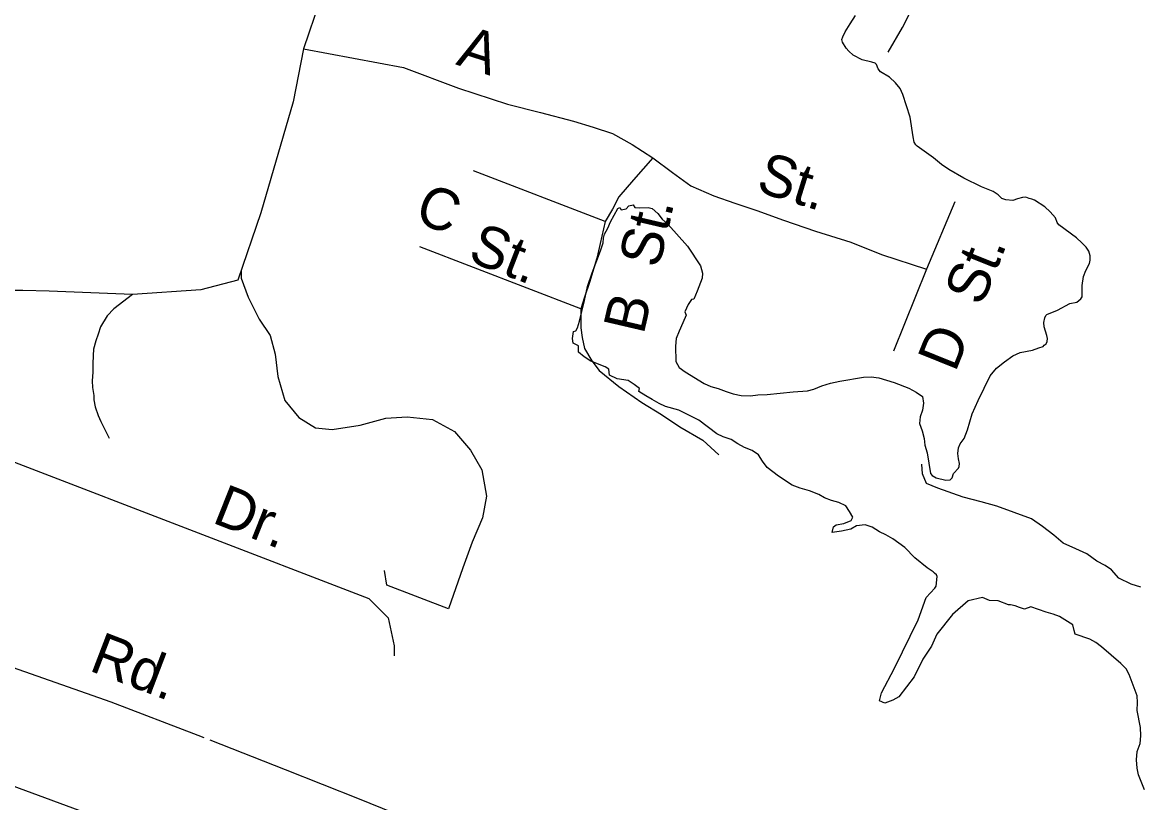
# Model space of a CAD drawing. Extents: x 2290055 to 2389491, y 66597 to 237875.
# Drawn here: x 2353183 to 2355737, y 166040 to 167822 of the extents above; entities that cross this region are included whole.
import ezdxf

# ---------------------------------------------------------------- set-up
doc = ezdxf.new("R2010")
doc.units = 0
for name, color, linetype in [('Exist Hydrographic Creek Single Shore', 7, 'Continuous'), ('Exist Hydrographic River Shore', 7, 'Continuous'), ('Exist Road Non-System Type 51', 7, 'Continuous'), ('Exist Road Non-System Type 51 Label', 7, 'Continuous')]:
    doc.layers.add(name, color=color, linetype=linetype)

msp = doc.modelspace()

# ---------------------------------------------------------------- linework, layer by layer
at = {"layer": 'Exist Hydrographic Creek Single Shore'}
for points in [[(2355160.2, 167753.3), (2355193.2, 167809.7), (2355215.5, 167854.8)], [(2355737, 166531.7), (2355715, 166539), (2355686.7, 166552.7), (2355669.9, 166571.7), (2355656, 166581.2), (2355636.7, 166591.4), (2355613.9, 166607.6), (2355588.5, 166619.6), (2355560, 166632.6), (2355538.5, 166650.4), (2355512.8, 166670.1), (2355487.4, 166687.9), (2355408.3, 166716.4), (2355372.8, 166726.3), (2355331.6, 166737.4), (2355273.8, 166757.7), (2355247.7, 166768.5), (2355238.5, 166790.7), (2355237.3, 166812.9)]]:
    msp.add_lwpolyline(points, dxfattribs=at)
at = {"layer": 'Exist Hydrographic River Shore'}
for points in [[(2355504, 167078.5), (2355514, 167081.6), (2355516.7, 167084.4), (2355520.7, 167087.4), (2355523, 167092.9), (2355524.2, 167099.7), (2355522.7, 167106.8), (2355516.7, 167126.5), (2355515.5, 167136.1), (2355518.2, 167146.8), (2355520.2, 167152), (2355522.7, 167154.5), (2355546.7, 167164.3), (2355575.2, 167179.8), (2355590.7, 167183), (2355600.2, 167190), (2355603.5, 167195.2), (2355603.5, 167220.5), (2355606.5, 167241.5), (2355611.2, 167254.9), (2355620, 167271), (2355621.5, 167278.8), (2355621.5, 167288.6), (2355618.5, 167299), (2355612.2, 167308.2), (2355602.7, 167318.3), (2355590.2, 167329.9), (2355549.7, 167359.3), (2355546, 167364.8), (2355542.5, 167375), (2355530.2, 167388.8), (2355517.7, 167400.1), (2355494.2, 167415.7), (2355488.2, 167418.1), (2355482.5, 167419.7), (2355474.5, 167422.4), (2355466.7, 167421.5), (2355455.5, 167418.3), (2355445.2, 167414.8), (2355428.5, 167416.6), (2355420, 167419.6), (2355419.5, 167419.7), (2355411.5, 167427.9), (2355400.2, 167435.1), (2355373.2, 167446.3), (2355332.7, 167465.9), (2355298.5, 167485.6), (2355282, 167496.8), (2355264, 167512.2), (2355226.5, 167538.9), (2355223.2, 167541.6), (2355219.7, 167547.7), (2355217, 167559.9), (2355210.2, 167604.8), (2355193.7, 167656.7), (2355187.7, 167670.8), (2355177.2, 167683.4), (2355163, 167696.5), (2355142.7, 167708.6), (2355137.7, 167715.8), (2355133.7, 167725.5), (2355130.7, 167728.4), (2355123.2, 167730.5), (2355101, 167736), (2355080, 167746.5), (2355070.2, 167755.6), (2355064, 167762.7), (2355055.7, 167776.3), (2355054.2, 167782.3), (2355056.5, 167788.4), (2355062, 167800), (2355073.2, 167818.4), (2355085.5, 167837.5)], [(2355262.7, 166566.8), (2355249.5, 166576.1), (2355220.7, 166599), (2355198.5, 166622.7), (2355170.5, 166642.2), (2355154.5, 166651.2), (2355140.5, 166657.9), (2355124, 166668.9), (2355108, 166674.2), (2355088.2, 166672.1), (2355075.2, 166664), (2355054, 166659.4), (2355032.7, 166656.7), (2355035, 166669.7), (2355041.5, 166674.5), (2355059, 166677.4), (2355076, 166683.8), (2355079.7, 166691.6), (2355072, 166704.9), (2355063.2, 166717.8), (2355047.2, 166725.2), (2355031, 166729.6), (2355015, 166735.5), (2355002.2, 166743.3), (2354980.5, 166751.6), (2354959, 166758.2), (2354941.2, 166764.9), (2354909.7, 166785.4), (2354884.2, 166804.7), (2354873.5, 166819.3), (2354864, 166834), (2354849.7, 166844.2), (2354832.5, 166851), (2354817, 166858.9), (2354801.5, 166868.8), (2354783.5, 166875.4), (2354769.2, 166882.3), (2354728.2, 166913), (2354682.5, 166936.1), (2354652, 166944.1), (2354637, 166951.1), (2354621.7, 166960.6), (2354606.7, 166968.7), (2354591.2, 166979), (2354592.5, 166985.7), (2354580.5, 166994.8), (2354566.5, 167003.4), (2354541.2, 167007.9), (2354524, 167016.2), (2354522.2, 167030), (2354514.2, 167034.8), (2354481.2, 167047.8), (2354466.2, 167057.5), (2354453.5, 167068.3), (2354453.5, 167082.7), (2354441, 167089.4), (2354439.5, 167100), (2354441.5, 167115.9), (2354446.7, 167117.4), (2354450.7, 167124.4), (2354455.7, 167139.1), (2354467.2, 167186.4), (2354474, 167218.6), (2354484, 167249.9), (2354503.7, 167300.2), (2354509.7, 167317.8), (2354510.2, 167328.5), (2354512.5, 167338.1), (2354520.5, 167351.9), (2354526.2, 167365.9), (2354543, 167396.3), (2354547.5, 167399), (2354550.2, 167393.6), (2354562, 167395.5), (2354568, 167402.6), (2354578.2, 167405.1), (2354582, 167398.5), (2354592, 167397.9), (2354612, 167399.2), (2354621.2, 167396.6), (2354634.5, 167384.8), (2354644.2, 167372.4), (2354657.7, 167359.9), (2354701.7, 167310.3), (2354731.7, 167265.7), (2354736.5, 167248.6), (2354735.7, 167237.7), (2354724.2, 167207.4), (2354716.5, 167189.5), (2354711.5, 167189.1), (2354703.5, 167177.5), (2354696.2, 167160.8), (2354698.7, 167153.1), (2354697, 167147.3), (2354682.7, 167116.6), (2354676.5, 167099.5), (2354674.5, 167082.4), (2354675, 167046.9), (2354682.7, 167033.8), (2354696.7, 167023.4)], [(2354696.7, 167023.4), (2354739.7, 166996.6), (2354755.5, 166990.4), (2354772, 166985.4), (2354790.5, 166978.4), (2354806, 166973.6), (2354824.2, 166969.5), (2354845.7, 166968.9), (2354862.5, 166970.9), (2354883.7, 166972), (2354943.5, 166978.2), (2354976, 166979.9), (2354990.5, 166984.2), (2355008.5, 166991.5), (2355028.5, 166997.4), (2355049.5, 167002.6), (2355103.5, 167011.5), (2355121.7, 167012.1), (2355138.7, 167010.1), (2355174, 166999.2), (2355207.2, 166986.2), (2355224.2, 166977.5), (2355238.7, 166967.6), (2355240.7, 166952.1), (2355238.2, 166935.7), (2355233.5, 166920.9), (2355231.5, 166905.2), (2355238, 166889.1), (2355242.5, 166871.5), (2355244.2, 166856.3), (2355249, 166838.9), (2355257, 166791.6), (2355260.7, 166786.5), (2355269.7, 166781.8), (2355292, 166775.9), (2355301.5, 166777.2), (2355306.5, 166781.8), (2355309, 166791.2), (2355320.7, 166803.8), (2355322.5, 166807.5), (2355322.7, 166813.9), (2355320.7, 166824.9), (2355319.2, 166836.9), (2355320.7, 166850.1), (2355324.7, 166859.2), (2355333.7, 166871.2), (2355341.7, 166890.8), (2355352.2, 166927.3), (2355365.7, 166958.1), (2355392.7, 167014.2), (2355407.5, 167032.3), (2355425.5, 167046.5), (2355444.5, 167059.8), (2355461.5, 167067.6), (2355490, 167073.2), (2355504, 167078.5)], [(2355745.5, 166068.6), (2355731.7, 166103.1), (2355728.7, 166118.5), (2355727.2, 166137.4), (2355728.5, 166156.7), (2355735.5, 166174.7), (2355737.2, 166192), (2355736.2, 166211.5), (2355728.7, 166250.4), (2355729.7, 166268.4), (2355728.5, 166283.7), (2355710.2, 166332), (2355703.5, 166345.5), (2355691.2, 166357.8), (2355647.5, 166395.5), (2355634.5, 166405.1), (2355621, 166412.9), (2355587.5, 166424.5), (2355584.5, 166432.8), (2355582, 166446), (2355551.5, 166464.8), (2355536.7, 166470.3), (2355520.7, 166474.7), (2355485.7, 166487), (2355471.2, 166481.7), (2355460.2, 166485), (2355450, 166489.1), (2355439.7, 166491.3), (2355435, 166491.7), (2355411.7, 166500.6), (2355391.7, 166501.2), (2355375.7, 166508.1), (2355342.5, 166500.3), (2355306.7, 166469), (2355271, 166424.6), (2355259.5, 166397.2), (2355239.7, 166367.6), (2355219.2, 166327.3), (2355184.5, 166281.3), (2355171.2, 166273.8), (2355152.2, 166267.1), (2355140.7, 166272.1), (2355145, 166290.5), (2355174.7, 166346.6), (2355228.5, 166457.1), (2355247, 166507.9), (2355266.5, 166529.5), (2355270, 166533.8), (2355272.2, 166556.3), (2355270.2, 166559.7), (2355266, 166563.4), (2355262.7, 166566.8)]]:
    msp.add_lwpolyline(points, dxfattribs=at)
at = {"layer": 'Exist Road Non-System Type 51'}
for p, q in [((2353862.9, 167870.5), (2353825, 167761.2)), ((2354514.2, 167367.1), (2354213.3, 167482.8)), ((2355312.1, 167411.8), (2355247.9, 167258.2)), ((2355247.9, 167258.2), (2355172.6, 167071.1))]:
    msp.add_line(p, q, dxfattribs=at)
for points in [[(2353825, 167761.2), (2353801.3, 167640.1), (2353728.1, 167386.6), (2353675.5, 167233.1)], [(2353825, 167761.2), (2354053.9, 167718.9), (2354179.4, 167671.4), (2354291, 167635.1), (2354366.3, 167615.6), (2354441.7, 167596), (2354486.7, 167582.4), (2354530.9, 167568.1), (2354575.6, 167543), (2354623, 167512.3)], [(2354623, 167512.3), (2354578.4, 167462), (2354544.9, 167422.9), (2354530.9, 167395), (2354514.2, 167367.1), (2354494.7, 167283.3), (2354477.9, 167227.5), (2354466.8, 167194), (2354458.8, 167167.5)], [(2354623, 167512.3), (2354667.6, 167478.8), (2354709.5, 167448.1), (2354762.5, 167425.7), (2354809.9, 167409), (2354860.1, 167392.2), (2354921.5, 167369.9), (2354994.1, 167344.8), (2355075, 167319.6), (2355144.7, 167291.7), (2355247.9, 167258.2)], [(2354458.8, 167167.5), (2354091.1, 167309.2)], [(2353683.1, 167254.2), (2353683.2, 167237.1), (2353698.6, 167194.1), (2353724.1, 167143.9), (2353749.5, 167106.7), (2353760.6, 167063.8), (2353766.9, 167012.9), (2353782.5, 166958.1), (2353814.6, 166919.2), (2353852.7, 166895.3), (2353890.8, 166892.1), (2353954.3, 166901.7), (2354013.1, 166917.6), (2354062.3, 166920.7), (2354119.5, 166914.4), (2354170.3, 166887.4), (2354206.8, 166844.5), (2354232.2, 166800), (2354243.3, 166739.6), (2354233.8, 166690.3), (2354210, 166634.7), (2354189.3, 166575.9), (2354156.5, 166482.1)], [(2353675.5, 167233.1), (2353591.1, 167210.7), (2353434.9, 167200.4)], [(2353434.9, 167200.4), (2353244.8, 167207.5), (2353184.7, 167209.1), (2353146.9, 167209.5), (2353124.7, 167206.7), (2353102.9, 167201.9), (2353085.5, 167193), (2353066.1, 167178.4), (2353046.7, 167161.6), (2353031.2, 167146.9), (2353011.9, 167130), (2352990.6, 167111.4), (2352971.3, 167094.6), (2352955.8, 167079.9), (2352942.1, 167067.5), (2352917.9, 167038.6)], [(2353434.9, 167200.4), (2353392.5, 167167.8), (2353376.8, 167151.3), (2353361.8, 167126.4), (2353356.1, 167109.3), (2353350.9, 167094.4), (2353346.1, 167075), (2353344.9, 167060.7), (2353344.2, 167042.2), (2353344, 167023), (2353342.6, 167003), (2353343.3, 166988.1), (2353346.4, 166969.3), (2353346.8, 166959.5), (2353349.4, 166943.5), (2353356.1, 166923.7), (2353362.6, 166909.9), (2353381.2, 166872)], [(2354458.8, 167167.5), (2354458.4, 167143.7), (2354458.4, 167124.2), (2354461.2, 167101.8), (2354466.8, 167076.7), (2354483.5, 167048.8), (2354500.2, 167026.5), (2354544.9, 166990.2), (2354597.9, 166953.9), (2354642.5, 166925.9), (2354684.4, 166898), (2354737.4, 166867.3), (2354773.7, 166833.8)], [(2352206.7, 166694.6), (2352263.7, 166828.2), (2352297, 166900.4), (2352338.6, 166964.3), (2352391.4, 167006), (2352452.5, 167019.9), (2352530.2, 167014.3), (2352655.2, 167000.4), (2352774.6, 166967.1), (2353974.1, 166505.9), (2354018.5, 166461.4), (2354032.4, 166397.5), (2354032.4, 166375.3)], [(2353598.4, 166187.9), (2353585, 166193.1), (2353386.1, 166269.3), (2353160.7, 166348.3), (2352908.9, 166442.4), (2352750.7, 166500.1), (2352564, 166564.6), (2352206.7, 166694.6), (2351847.3, 166826.4)], [(2354156.5, 166482.1), (2354015.8, 166536.4), (2354010.2, 166569.8)], [(2354030.2, 166016.4), (2353953.1, 166047.5), (2353784.4, 166114.7), (2353612.5, 166182.3)], [(2352998.3, 166138.4), (2353646.7, 165899.3)]]:
    msp.add_lwpolyline(points, dxfattribs=at)

# ---------------------------------------------------------------- texts
at = {"layer": 'Exist Road Non-System Type 51 Label'}
for s, rotation, p in [('A', 341.9826, (2354171.1, 167725.9)), ('St.', 342.746, (2354855.7, 167436.7)), ('C', 338.914, (2354075.1, 167368.2)), ('B  St.', 76.8759, (2354601.5, 167106.6)), ('St.', 338.914, (2354197.4, 167278)), (' D  St.', 68.0667, (2355300, 166987.7)), ('Dr.', 338.3725, (2353613.8, 166680.4)), ('Rd.', 339.0574, (2353332.9, 166342.3))]:
    msp.add_text(s, height=95, rotation=rotation, dxfattribs=at).set_placement(p)

doc.saveas('drawing.dxf')
